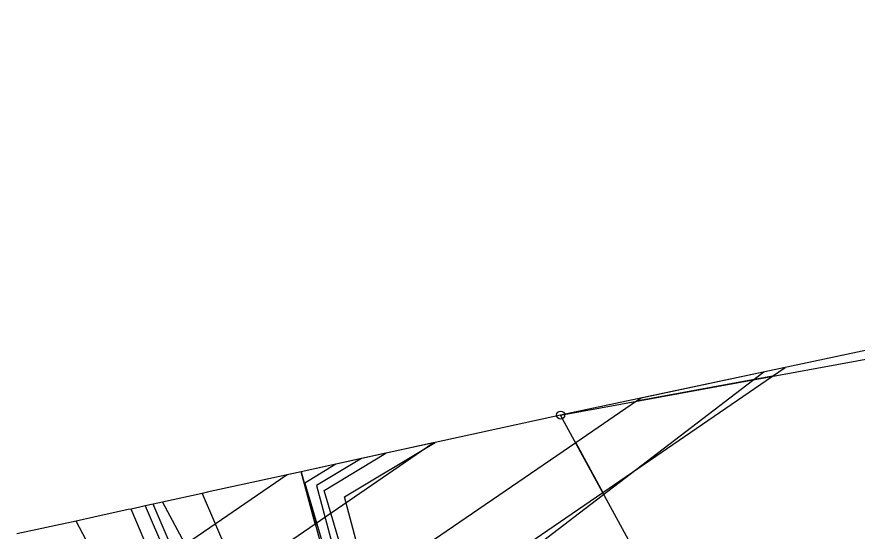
# Model space of a CAD drawing. Extents: x -504988 to -494607, y -1123820 to -1114018.
# Drawn here: x -498732.6 to -498628, y -1118206.1 to -1118142 of the extents above; entities that cross this region are included whole.
import ezdxf

# ---------------------------------------------------------------- set-up
doc = ezdxf.new("R2010")
doc.units = 0
for name, color, linetype in [('Hranice parcel', 7, 'Continuous'), ('Poz předměty', 7, 'Continuous'), ('Vnitřní kresba', 7, 'Continuous'), ('Věcná břemena k části', 7, 'Continuous'), ('Značky bodu BP', 7, 'Continuous')]:
    doc.layers.add(name, color=color, linetype=linetype)

msp = doc.modelspace()

# ---------------------------------------------------------------- linework, layer by layer
at = {"layer": 'Hranice parcel'}
for p, q in [((-498664.92, -1118191.61), (-498617.72, -1118182.94)), ((-498633.99, -1118248.44), (-498664.92, -1118191.61)), ((-498697.21, -1118198.67), (-498708.91, -1118201.23)), ((-498718.4, -1118203.31), (-498718.74, -1118203.38)), ((-498714.54, -1118212.29), (-498718.4, -1118203.31)), ((-498716.63, -1118202.92), (-498712.74, -1118211.95)), ((-498725.25, -1118204.8), (-498732.62, -1118206.41)), ((-498723.98, -1118207.19), (-498725.25, -1118204.8))]:
    msp.add_line(p, q, dxfattribs=at)
for points in [[(-498390.04, -1118142.03), (-498455.38, -1118150.97), (-498509.42, -1118158.63), (-498664.92, -1118191.61)], [(-498664.92, -1118191.61), (-498680.53, -1118195.02), (-498689.7, -1118197.03), (-498697.21, -1118198.67)], [(-498697.21, -1118198.67), (-498682.46, -1118253.2), (-498678.1, -1118264.12), (-498675.88, -1118269.67), (-498675.69, -1118270.16)], [(-498708.91, -1118201.23), (-498709.54, -1118201.37), (-498714.47, -1118202.45)], [(-498714.47, -1118202.45), (-498715.66, -1118202.71), (-498716.63, -1118202.92)], [(-498714.47, -1118202.45), (-498687.16, -1118253.34), (-498677.6, -1118271.15)], [(-498718.74, -1118203.38), (-498723.05, -1118204.32), (-498725.25, -1118204.8)], [(-498716.63, -1118202.92), (-498717.32, -1118203.07), (-498718.4, -1118203.31)]]:
    msp.add_lwpolyline(points, dxfattribs=at)
at = {"layer": 'Poz předměty'}
msp.add_line((-498709.94, -1118239.91), (-498639.61, -1118186.24), dxfattribs=at)
at = {"layer": 'Vnitřní kresba'}
for p, q in [((-498709.54, -1118201.37), (-498705.98, -1118209.6)), ((-498712.18, -1118210.76), (-498715.66, -1118202.71))]:
    msp.add_line(p, q, dxfattribs=at)
at = {"layer": 'Věcná břemena k části'}
for points in [[(-498655.48, -1118189.88), (-498638.55, -1118186.77), (-498636.96, -1118185.68), (-498654.91, -1118189.49)], [(-498638.55, -1118186.77), (-498655.48, -1118189.88), (-498663.04, -1118195.06), (-498659.68, -1118201.24)], [(-498695.46, -1118205.14), (-498680.77, -1118195.08), (-498697.21, -1118198.67)], [(-498678.1, -1118264.12), (-498675.88, -1118269.67), (-498673.52, -1118268.97), (-498677.6, -1118255.32), (-498683.67, -1118230.66), (-498688.66, -1118213.67), (-498691.83, -1118201.8), (-498680.53, -1118195.02), (-498689.7, -1118197.03), (-498695.31, -1118200.4), (-498691.54, -1118214.47), (-498686.57, -1118231.44), (-498680.5, -1118256.1)], [(-498659.68, -1118201.24), (-498663.04, -1118195.06), (-498692.69, -1118215.36), (-498690.76, -1118222.52)], [(-498674.82, -1118269.71), (-498677.31, -1118265.1), (-498678.68, -1118262.02), (-498679.48, -1118259.63), (-498681.92, -1118247.41), (-498682.66, -1118242.37), (-498682.22, -1118242.17), (-498694.35, -1118201.02), (-498686.69, -1118196.37), (-498692.9, -1118197.73), (-498696.77, -1118200.08), (-498684.7, -1118241.03), (-498685.64, -1118241.45), (-498685.09, -1118243.47), (-498684.62, -1118243.25), (-498682.46, -1118253.2), (-498678.1, -1118264.12), (-498675.69, -1118270.16), (-498675.38, -1118271.63), (-498674.79, -1118270.73)], [(-498711.64, -1118207.73), (-498708.31, -1118213.93), (-498695.46, -1118205.14), (-498697.21, -1118198.67), (-498698.97, -1118199.06)]]:
    msp.add_lwpolyline(points, close=True, dxfattribs=at)
at = {"layer": 'Značky bodu BP'}
for radius in [0.5, 0.0303]:
    msp.add_circle((-498664.92, -1118191.61), radius, dxfattribs=at)

doc.saveas('drawing.dxf')
